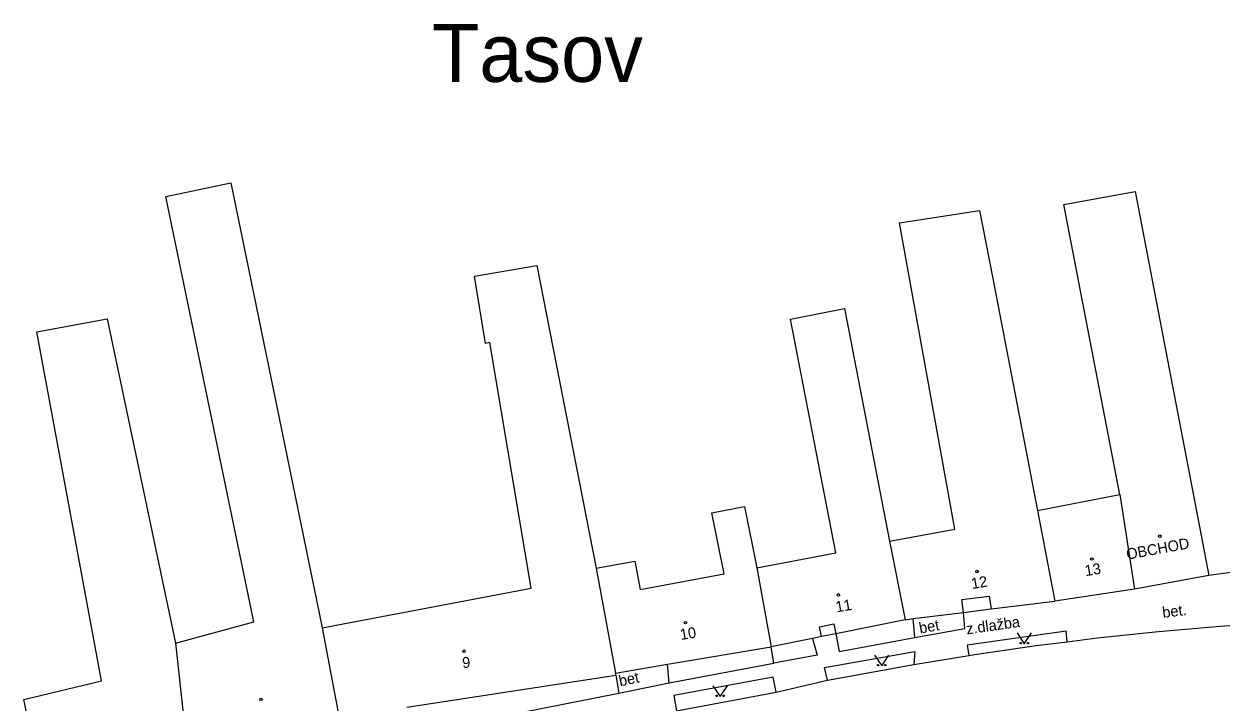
# Model space of a CAD drawing. Extents: x -544674 to -541478, y -1199076 to -1195527.
# Drawn here: x -541940 to -541857.3, y -1198754.3 to -1198707.5 of the extents above; entities that cross this region are included whole.
import ezdxf

# ---------------------------------------------------------------- set-up
doc = ezdxf.new("R2010")
doc.units = 0
for name, color, linetype in [('BUDOVY_MĚŘ', 7, 'Continuous'), ('BUDOVY_NEMĚŘ', 7, 'Continuous'), ('NÁZVY_SÍDEL_JEDNOTKY', 7, 'Continuous'), ('POMOC_POPIS', 7, 'Continuous'), ('ROZHRANÍ_PLOCH', 7, 'Continuous'), ('ZN_BUDOV', 7, 'Continuous'), ('ZN_KULTUR', 7, 'Continuous'), ('Č_POPIS_ORIENT', 7, 'Continuous')]:
    doc.layers.add(name, color=color, linetype=linetype)

msp = doc.modelspace()

# ---------------------------------------------------------------- linework, layer by layer
at = {"layer": 'BUDOVY_MĚŘ'}
for points in [[(-541851.69, -1198744.73), (-541858.14, -1198745.62)], [(-541858.14, -1198745.62), (-541863.29, -1198746.56)], [(-541863.29, -1198746.56), (-541868.79, -1198747.38)], [(-541875.09, -1198748.16), (-541875.2, -1198747.27), (-541873.31, -1198747.03), (-541873.19, -1198747.92)], [(-541873.19, -1198747.92), (-541868.79, -1198747.38)], [(-541879.13, -1198748.66), (-541883.91, -1198749.63)], [(-541879.13, -1198748.66), (-541878.57, -1198748.59)], [(-541878.57, -1198748.59), (-541875.09, -1198748.16)], [(-541875.09, -1198748.16), (-541873.19, -1198747.92)], [(-541884.89, -1198749.83), (-541885.03, -1198749.15), (-541884.05, -1198748.95), (-541883.91, -1198749.63)], [(-541885.51, -1198749.95), (-541888.37, -1198750.53)], [(-541884.89, -1198749.83), (-541885.51, -1198749.95)], [(-541883.91, -1198749.63), (-541884.89, -1198749.83)], [(-541895.54, -1198751.74), (-541888.37, -1198750.53)], [(-541899.12, -1198752.35), (-541895.54, -1198751.74)], [(-541913.55, -1198754.71), (-541899.1, -1198752.5)], [(-541899.1, -1198752.5), (-541899.12, -1198752.35)]]:
    msp.add_lwpolyline(points, dxfattribs=at)
at = {"layer": 'BUDOVY_NEMĚŘ'}
for points in [[(-541929.51, -1198750.29), (-541924.11, -1198748.8), (-541930.2, -1198719.43), (-541925.69, -1198718.5), (-541922.73, -1198732.94), (-541919.4, -1198749.22)], [(-541864.29, -1198740.02), (-541868.16, -1198719.99), (-541863.23, -1198719.09), (-541861, -1198730.73), (-541859.62, -1198737.91)], [(-541880.2, -1198743.23), (-541875.68, -1198742.4), (-541879.52, -1198721.25), (-541873.98, -1198720.4), (-541873.07, -1198725.11), (-541869.98, -1198741.12)], [(-541919.4, -1198749.22), (-541904.96, -1198746.49), (-541907.8, -1198729.53), (-541908.1, -1198729.58), (-541908.86, -1198724.94), (-541904.56, -1198724.21), (-541903.66, -1198728.79), (-541900.46, -1198745.11)], [(-541939.46, -1198756.68), (-541939.99, -1198754.17), (-541934.63, -1198752.88), (-541939.09, -1198728.79), (-541934.24, -1198727.89), (-541929.51, -1198750.29)], [(-541889.37, -1198745.07), (-541883.91, -1198744.04), (-541887.04, -1198727.9), (-541883.31, -1198727.18), (-541880.2, -1198743.23)], [(-541859.62, -1198737.91), (-541858.14, -1198745.62)], [(-541869.98, -1198741.12), (-541864.29, -1198740.02)], [(-541864.29, -1198740.02), (-541863.29, -1198746.56)], [(-541900.46, -1198745.11), (-541897.8, -1198744.61), (-541897.42, -1198746.57), (-541891.63, -1198745.5), (-541892.47, -1198741.28), (-541890.21, -1198740.85), (-541889.37, -1198745.07)], [(-541869.98, -1198741.12), (-541868.79, -1198747.38)], [(-541880.2, -1198743.23), (-541879.13, -1198748.66)], [(-541900.46, -1198745.11), (-541899.12, -1198752.35)], [(-541889.37, -1198745.07), (-541888.37, -1198750.53)], [(-541919.4, -1198749.22), (-541918.22, -1198755.43)], [(-541929.51, -1198750.29), (-541928.65, -1198758.3)]]:
    msp.add_lwpolyline(points, dxfattribs=at)
at = {"layer": 'ROZHRANÍ_PLOCH'}
for points in [[(-541878.45, -1198749.89), (-541878.57, -1198748.59)], [(-541878.45, -1198749.89), (-541875, -1198749.27), (-541875.09, -1198748.16)], [(-541867.92, -1198750.18), (-541868.01, -1198749.45), (-541874.84, -1198750.43), (-541874.73, -1198751.13)], [(-541867.92, -1198750.18), (-541865.85, -1198749.92), (-541861.61, -1198749.47), (-541857.36, -1198749.1), (-541853.1, -1198748.81), (-541851.55, -1198748.73)], [(-541885.51, -1198749.95), (-541885.2, -1198751.11), (-541888.2, -1198751.66)], [(-541883.91, -1198749.63), (-541883.67, -1198750.85), (-541878.45, -1198749.89)], [(-541874.73, -1198751.13), (-541874.3, -1198751.06), (-541870.08, -1198750.45), (-541867.92, -1198750.18)], [(-541888.2, -1198751.66), (-541888.37, -1198750.53)], [(-541884.48, -1198752.84), (-541884.69, -1198751.97), (-541878.46, -1198750.86), (-541878.51, -1198751.75)], [(-541878.51, -1198751.75), (-541874.73, -1198751.13)], [(-541895.42, -1198753.03), (-541895.54, -1198751.74)], [(-541895.42, -1198753.03), (-541888.2, -1198751.66)], [(-541884.48, -1198752.84), (-541878.51, -1198751.75)], [(-541899.1, -1198752.5), (-541898.89, -1198753.73)], [(-541888.04, -1198753.66), (-541888.23, -1198752.64), (-541895.11, -1198753.9), (-541894.92, -1198754.96)], [(-541898.89, -1198753.73), (-541895.42, -1198753.03)], [(-541888.04, -1198753.66), (-541884.48, -1198752.84)], [(-541913.24, -1198756.57), (-541898.89, -1198753.73)], [(-541894.92, -1198754.96), (-541888.04, -1198753.66)]]:
    msp.add_lwpolyline(points, dxfattribs=at)
at = {"layer": 'ZN_BUDOV'}
for centre in [(-541861.53, -1198742.89), (-541866.23, -1198744.47), (-541874.16, -1198745.33), (-541883.73, -1198746.95), (-541894.3, -1198748.87), (-541909.59, -1198750.84), (-541923.62, -1198754.16)]:
    msp.add_circle(centre, 0.0875, dxfattribs=at)
at = {"layer": 'ZN_KULTUR'}
for points in [[(-541871.39, -1198749.58), (-541870.89, -1198750.33), (-541870.39, -1198749.58)], [(-541881.24, -1198751.1), (-541880.74, -1198751.85), (-541880.24, -1198751.1)], [(-541892.4, -1198753.22), (-541891.9, -1198753.97), (-541891.4, -1198753.22)]]:
    msp.add_lwpolyline(points, dxfattribs=at)
for centre in [(-541871.14, -1198750.28), (-541870.64, -1198750.28), (-541880.99, -1198751.8), (-541880.49, -1198751.8), (-541892.15, -1198753.92), (-541891.65, -1198753.92)]:
    msp.add_circle(centre, 0.05, dxfattribs=at)

# ---------------------------------------------------------------- texts
at = {"layer": 'NÁZVY_SÍDEL_JEDNOTKY'}
msp.add_text('Tasov', height=4, dxfattribs=at).set_placement((-541911.8, -1198711.52))
at = {"layer": 'POMOC_POPIS'}
for s, rotation, p in [('OBCHOD', 10.34, (-541863.77, -1198744.52)), ('bet.', 7.09998, (-541861.31, -1198748.54)), ('z.dlažba', 8.16998, (-541874.85, -1198749.68)), ('bet', 10.19, (-541878.09, -1198749.62)), ('bet', 12.12001, (-541898.81, -1198753.27))]:
    msp.add_text(s, height=0.75, rotation=rotation, dxfattribs=at).set_placement(p)
at = {"layer": 'Č_POPIS_ORIENT'}
for s, rotation, p in [('13', 9.62002, (-541866.65, -1198745.66)), ('12', 9.62002, (-541874.49, -1198746.55)), ('11', 9.62002, (-541883.86, -1198748.16)), ('10', 9.62002, (-541894.61, -1198750.07)), ('9', 3.02, (-541909.7, -1198752))]:
    msp.add_text(s, height=0.75, rotation=rotation, dxfattribs=at).set_placement(p)

doc.saveas('drawing.dxf')
